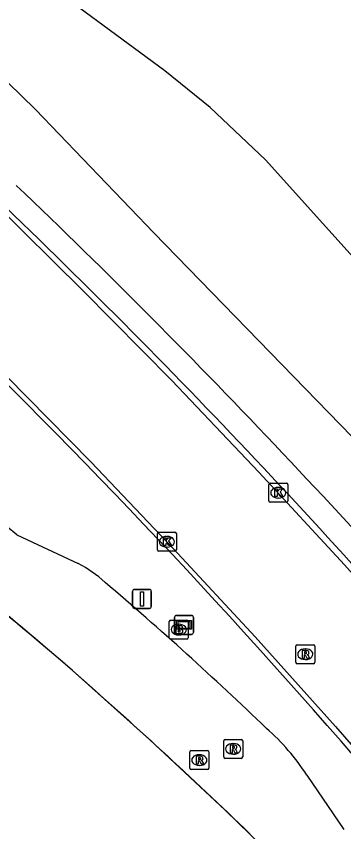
# Model space of a CAD drawing. Extents: x 155018 to 156648, y 383980 to 385733.
# Drawn here: x 156450.16 to 156467.4, y 384824.6 to 384867.59 of the extents above; entities that cross this region are included whole.
import ezdxf

# ---------------------------------------------------------------- set-up
doc = ezdxf.new("R2010")
doc.units = 0
for name, color, linetype in [('IMGEO_Berm_groen', 7, 'Continuous'), ('IMGEO_Brandkraan', 7, 'Continuous'), ('IMGEO_Fietspad_gesloten', 7, 'Continuous'), ('IMGEO_Kolk', 7, 'Continuous'), ('IMGEO_Lijnafwatering', 7, 'Continuous'), ('IMGEO_Rijbaan_lokaal_gesloten', 7, 'Continuous'), ('IMGEO_Rioolput', 7, 'Continuous'), ('IMGEO_Verkeersbordpaal', 7, 'Continuous'), ('IMGEO_Verklikker', 7, 'Continuous')]:
    doc.layers.add(name, color=color, linetype=linetype)

msp = doc.modelspace()

# ---------------------------------------------------------------- linework, layer by layer
at = {"layer": 'IMGEO_Berm_groen'}
msp.add_lwpolyline([(156537.764, 384773.408), (156536.394, 384775.404), (156533.29, 384779.126), (156528.569, 384784.426), (156516.828, 384798.217), (156504.048, 384813.655), (156500, 384818.189), (156495.009, 384823.781), (156476.62, 384845.189), (156463.287, 384860.021), (156460.375, 384862.784), (156457.973, 384864.715), (156450.59, 384870.183), (156441.545, 384877.591), (156438.815, 384880.197), (156437.572, 384882.161), (156435.965, 384886.016), (156435.357, 384886.67)], dxfattribs=at)
at = {"layer": 'IMGEO_Brandkraan'}
for p, q in [((156458.217, 384834.826), (156458.217, 384835.678)), ((156458.292, 384835.752), (156459.144, 384835.752)), ((156458.705, 384835.532), (156458.73, 384835.532)), ((156459.218, 384835.678), (156459.218, 384834.826)), ((156459.144, 384834.752), (156458.292, 384834.752)), ((156458.728, 384834.972), (156458.703, 384834.972))]:
    msp.add_line(p, q, dxfattribs=at)
for points in [[(156458.217, 384834.826), (156458.217, 384835.678)], [(156458.292, 384835.752), (156459.144, 384835.752)], [(156458.565, 384835.452), (156458.565, 384835.052), (156458.778, 384835.052)], [(156458.796, 384835.452), (156458.565, 384835.452)], [(156459.218, 384835.678), (156459.218, 384834.826)], [(156458.744, 384835.371), (156458.69, 384835.371), (156458.69, 384835.295)], [(156458.69, 384835.295), (156458.743, 384835.295)], [(156458.752, 384835.219), (156458.69, 384835.219), (156458.69, 384835.138)], [(156458.69, 384835.138), (156458.752, 384835.138)], [(156459.144, 384834.752), (156458.292, 384834.752)]]:
    msp.add_lwpolyline(points, dxfattribs=at)
for centre, radius, start, end in [((156458.294, 384835.676), 0.0765, 91.552, 178.448), ((156458.294, 384835.676), 0.0765, 91.552, 178.448), ((156458.8, 384835.307), 0.145, 59.4692, 91.5367), ((156458.825, 384835.354), 0.0922, 285.5137, 58.1501), ((156459.142, 384835.676), 0.0765, 1.552, 88.448), ((156459.142, 384835.676), 0.0765, 1.552, 88.448), ((156458.745, 384835.333), 0.0379, 267.8285, 90.9355), ((156458.753, 384835.178), 0.0404, 269.8759, 90.5077), ((156458.784, 384835.303), 0.251, 268.6676, 293.5347), ((156458.83, 384835.162), 0.105, 301.3115, 78.989), ((156458.294, 384834.828), 0.0765, 181.552, 268.448), ((156458.294, 384834.828), 0.0765, 181.552, 268.448), ((156459.142, 384834.828), 0.0765, 271.552, 358.448), ((156459.142, 384834.828), 0.0765, 271.552, 358.448)]:
    msp.add_arc(centre, radius, start, end, dxfattribs=at)
for centre, major_axis, ratio, start_param, end_param in [((156458.704, 384835.252), (-0.387, 0.002), 0.722429, 4.712389, 7.853982), ((156458.729, 384835.252), (-0.39, 0.002), 0.717154, 1.570796, 4.712389)]:
    msp.add_ellipse(centre, major_axis=major_axis, ratio=ratio, start_param=start_param, end_param=end_param, dxfattribs=at)
at = {"layer": 'IMGEO_Fietspad_gesloten'}
msp.add_lwpolyline([(156381.367, 384930.954), (156406.217, 384906.79), (156430.162, 384883.207), (156451.162, 384862.667), (156457.4, 384856.179), (156468.438, 384844.792), (156474.424, 384838.196), (156491.394, 384818.691), (156500, 384808.426), (156505.202, 384802.154), (156514.326, 384791.112)], dxfattribs=at)
msp.add_arc((156182.05, 384578.34), 387.905, 40.39586, 46.27691, dxfattribs=at)
at = {"layer": 'IMGEO_Kolk'}
for p, q in [((156463.456, 384842.043), (156463.456, 384842.895)), ((156463.531, 384842.969), (156464.383, 384842.969)), ((156463.944, 384842.749), (156463.969, 384842.749)), ((156464.457, 384842.895), (156464.457, 384842.043)), ((156464.383, 384841.969), (156463.531, 384841.969)), ((156463.967, 384842.189), (156463.942, 384842.189)), ((156457.589, 384839.459), (156457.589, 384840.311)), ((156457.664, 384840.385), (156458.516, 384840.385)), ((156458.077, 384840.165), (156458.102, 384840.165)), ((156458.59, 384840.311), (156458.59, 384839.459)), ((156458.516, 384839.385), (156457.664, 384839.385)), ((156458.1, 384839.605), (156458.075, 384839.605))]:
    msp.add_line(p, q, dxfattribs=at)
for points in [[(156463.456, 384842.043), (156463.456, 384842.895)], [(156463.531, 384842.969), (156464.383, 384842.969)], [(156464.457, 384842.895), (156464.457, 384842.043)], [(156463.777, 384842.669), (156463.9, 384842.669), (156463.9, 384842.518), (156464.03, 384842.669), (156464.194, 384842.669), (156464.048, 384842.518), (156464.201, 384842.269), (156464.049, 384842.269), (156463.964, 384842.433), (156463.9, 384842.366), (156463.9, 384842.269), (156463.777, 384842.269), (156463.777, 384842.669)], [(156464.383, 384841.969), (156463.531, 384841.969)], [(156457.589, 384839.459), (156457.589, 384840.311)], [(156457.664, 384840.385), (156458.516, 384840.385)], [(156458.59, 384840.311), (156458.59, 384839.459)], [(156457.91, 384840.085), (156458.033, 384840.085), (156458.033, 384839.934), (156458.163, 384840.085), (156458.327, 384840.085), (156458.181, 384839.934), (156458.334, 384839.685), (156458.182, 384839.685), (156458.097, 384839.849), (156458.033, 384839.782), (156458.033, 384839.685), (156457.91, 384839.685), (156457.91, 384840.085)], [(156458.516, 384839.385), (156457.664, 384839.385)]]:
    msp.add_lwpolyline(points, dxfattribs=at)
for centre, start, end in [((156463.533, 384842.893), 91.552, 178.448), ((156463.533, 384842.893), 91.552, 178.448), ((156464.381, 384842.893), 1.552, 88.448), ((156464.381, 384842.893), 1.552, 88.448), ((156463.533, 384842.045), 181.552, 268.448), ((156463.533, 384842.045), 181.552, 268.448), ((156464.381, 384842.045), 271.552, 358.448), ((156464.381, 384842.045), 271.552, 358.448), ((156457.666, 384840.309), 91.552, 178.448), ((156457.666, 384840.309), 91.552, 178.448), ((156458.514, 384840.309), 1.552, 88.448), ((156458.514, 384840.309), 1.552, 88.448), ((156457.666, 384839.461), 181.552, 268.448), ((156457.666, 384839.461), 181.552, 268.448), ((156458.514, 384839.461), 271.552, 358.448), ((156458.514, 384839.461), 271.552, 358.448)]:
    msp.add_arc(centre, 0.0765, start, end, dxfattribs=at)
for centre, major_axis, ratio, start_param, end_param in [((156463.943, 384842.469), (-0.387, 0.002), 0.722429, 4.712389, 7.853982), ((156463.968, 384842.469), (-0.39, 0.002), 0.717154, 1.570796, 4.712389), ((156458.076, 384839.885), (-0.387, 0.002), 0.722429, 4.712389, 7.853982), ((156458.101, 384839.885), (-0.39, 0.002), 0.717154, 1.570796, 4.712389)]:
    msp.add_ellipse(centre, major_axis=major_axis, ratio=ratio, start_param=start_param, end_param=end_param, dxfattribs=at)
at = {"layer": 'IMGEO_Lijnafwatering'}
for points in [[(156450.487, 384835.339), (156445.353, 384839.501), (156440.074, 384843.479), (156434.658, 384847.267)], [(156465.077, 384821.918), (156461.168, 384825.727), (156457.18, 384829.452), (156453.113, 384833.091), (156452.242, 384833.846), (156451.367, 384834.595), (156450.487, 384835.339)]]:
    msp.add_lwpolyline(points, dxfattribs=at)
at = {"layer": 'IMGEO_Rijbaan_lokaal_gesloten'}
for points in [[(156480.225, 384823.967), (156476.235, 384828.643), (156471.885, 384833.689), (156467.453, 384838.661), (156462.938, 384843.56), (156458.343, 384848.383), (156453.668, 384853.13), (156448.916, 384857.798), (156434.267, 384872.123), (156419.647, 384886.464), (156405.73, 384900.096), (156377.91, 384927.341), (156375.04, 384930.015), (156372.138, 384932.653), (156369.204, 384935.256), (156366.239, 384937.823), (156363.242, 384940.354), (156360.215, 384942.848), (156354.982, 384946.98), (156349.674, 384951.017)], [(156346.671, 384945.729), (156351.571, 384941.987), (156356.405, 384938.16), (156359.314, 384935.786), (156362.19, 384933.373), (156365.034, 384930.922), (156367.844, 384928.433), (156370.621, 384925.906), (156373.363, 384923.342), (156376.441, 384920.41), (156387.342, 384909.747), (156401.977, 384895.373), (156415.885, 384881.769), (156431.229, 384866.695), (156445.153, 384853.074), (156449.649, 384848.619), (156454.079, 384844.098), (156458.442, 384839.512), (156462.737, 384834.863), (156466.963, 384830.151), (156471.12, 384825.378), (156475.521, 384820.204)], [(156450.19, 384840.252), (156453.423, 384838.738)], [(156465.465, 384827.573), (156467.401, 384824.71)]]:
    msp.add_lwpolyline(points, dxfattribs=at)
for centre, radius, start, end in [((156186.949, 384584.473), 378.868, 40.16674, 46.21386), ((156337.122, 384701.831), 178.731, 50.75645, 57.51583), ((156189.665, 384587.589), 368.127, 40.19378, 45.69757), ((156330.388, 384692.427), 186.676, 48.89638, 57.36632), ((156450.383, 384832.942), 6.545, 47.1835, 62.3206), ((156337.341, 384699.503), 181.423, 46.01692, 49.63872), ((156283.658, 384639.648), 257.167, 45.94971, 48.78184), ((156455.652, 384821.253), 11.672, 32.7849, 48.8742)]:
    msp.add_arc(centre, radius, start, end, dxfattribs=at)
at = {"layer": 'IMGEO_Rioolput'}
for p, q in [((156464.879, 384833.528), (156464.879, 384834.38)), ((156464.954, 384834.454), (156465.806, 384834.454)), ((156465.367, 384834.234), (156465.392, 384834.234)), ((156465.88, 384834.38), (156465.88, 384833.528)), ((156465.806, 384833.454), (156464.954, 384833.454)), ((156465.39, 384833.674), (156465.365, 384833.674)), ((156461.157, 384829.462), (156462.009, 384829.462)), ((156461.082, 384828.536), (156461.082, 384829.388)), ((156461.57, 384829.242), (156461.595, 384829.242)), ((156462.083, 384829.388), (156462.083, 384828.536)), ((156459.298, 384827.946), (156459.298, 384828.798)), ((156459.373, 384828.872), (156460.225, 384828.872)), ((156459.786, 384828.652), (156459.811, 384828.652)), ((156460.299, 384828.798), (156460.299, 384827.946)), ((156461.593, 384828.682), (156461.568, 384828.682)), ((156462.009, 384828.462), (156461.157, 384828.462)), ((156460.225, 384827.872), (156459.373, 384827.872)), ((156459.809, 384828.092), (156459.784, 384828.092))]:
    msp.add_line(p, q, dxfattribs=at)
for points in [[(156464.879, 384833.528), (156464.879, 384834.38)], [(156464.954, 384834.454), (156465.806, 384834.454)], [(156465.468, 384834.152), (156465.216, 384834.154), (156465.216, 384833.754)], [(156465.88, 384834.38), (156465.88, 384833.528)], [(156465.216, 384833.754), (156465.34, 384833.754), (156465.34, 384833.916), (156465.351, 384833.916)], [(156465.394, 384834.073), (156465.34, 384834.073), (156465.34, 384833.992)], [(156465.34, 384833.992), (156465.392, 384833.992)], [(156465.398, 384833.887), (156465.469, 384833.754), (156465.609, 384833.754), (156465.544, 384833.88)], [(156465.806, 384833.454), (156464.954, 384833.454)], [(156461.157, 384829.462), (156462.009, 384829.462)], [(156461.082, 384828.536), (156461.082, 384829.388)], [(156461.671, 384829.16), (156461.419, 384829.162), (156461.419, 384828.762)], [(156461.597, 384829.081), (156461.543, 384829.081), (156461.543, 384829)], [(156461.543, 384829), (156461.595, 384829)], [(156462.083, 384829.388), (156462.083, 384828.536)], [(156459.298, 384827.946), (156459.298, 384828.798)], [(156459.373, 384828.872), (156460.225, 384828.872)], [(156459.887, 384828.57), (156459.635, 384828.572), (156459.635, 384828.172)], [(156460.299, 384828.798), (156460.299, 384827.946)], [(156461.419, 384828.762), (156461.543, 384828.762), (156461.543, 384828.924), (156461.554, 384828.924)], [(156461.601, 384828.895), (156461.672, 384828.762), (156461.812, 384828.762), (156461.747, 384828.888)], [(156459.635, 384828.172), (156459.759, 384828.172), (156459.759, 384828.334), (156459.77, 384828.334)], [(156459.813, 384828.491), (156459.759, 384828.491), (156459.759, 384828.41)], [(156459.759, 384828.41), (156459.811, 384828.41)], [(156459.817, 384828.305), (156459.888, 384828.172), (156460.028, 384828.172), (156459.963, 384828.298)], [(156462.009, 384828.462), (156461.157, 384828.462)], [(156460.225, 384827.872), (156459.373, 384827.872)]]:
    msp.add_lwpolyline(points, dxfattribs=at)
for centre, radius, start, end in [((156464.956, 384834.378), 0.0765, 91.552, 178.448), ((156464.956, 384834.378), 0.0765, 91.552, 178.448), ((156465.467, 384834.042), 0.109, 350.3612, 89.416), ((156465.804, 384834.378), 0.0765, 1.552, 88.448), ((156465.804, 384834.378), 0.0765, 1.552, 88.448), ((156465.35, 384833.863), 0.0533, 26.0293, 88.6989), ((156465.376, 384834.181), 0.19, 274.7715, 282.9687), ((156465.4, 384833.977), 0.0964, 77.0061, 93.1865), ((156465.414, 384834.034), 0.0378, 276.6634, 79.6772), ((156465.465, 384834.042), 0.112, 277.5842, 350.9817), ((156465.449, 384833.827), 0.108, 29.5134, 73.7905), ((156464.956, 384833.53), 0.0765, 181.552, 268.448), ((156464.956, 384833.53), 0.0765, 181.552, 268.448), ((156465.804, 384833.53), 0.0765, 271.552, 358.448), ((156465.804, 384833.53), 0.0765, 271.552, 358.448), ((156461.159, 384829.386), 0.0765, 91.552, 178.448), ((156461.159, 384829.386), 0.0765, 91.552, 178.448), ((156462.007, 384829.386), 0.0765, 1.552, 88.448), ((156462.007, 384829.386), 0.0765, 1.552, 88.448), ((156461.579, 384829.189), 0.19, 274.7715, 282.9687), ((156461.603, 384828.985), 0.0964, 77.0061, 93.1865), ((156461.617, 384829.042), 0.0378, 276.6634, 79.6772), ((156461.67, 384829.05), 0.109, 350.3612, 89.416), ((156461.668, 384829.05), 0.112, 277.5842, 350.9817), ((156459.375, 384828.796), 0.0765, 91.552, 178.448), ((156459.375, 384828.796), 0.0765, 91.552, 178.448), ((156459.886, 384828.46), 0.109, 350.3612, 89.416), ((156460.223, 384828.796), 0.0765, 1.552, 88.448), ((156460.223, 384828.796), 0.0765, 1.552, 88.448), ((156461.553, 384828.871), 0.0533, 26.0293, 88.6989), ((156461.652, 384828.835), 0.108, 29.5134, 73.7905), ((156459.769, 384828.281), 0.0533, 26.0293, 88.6989), ((156459.795, 384828.599), 0.19, 274.7715, 282.9687), ((156459.819, 384828.395), 0.0964, 77.0061, 93.1865), ((156459.833, 384828.452), 0.0378, 276.6634, 79.6772), ((156459.884, 384828.46), 0.112, 277.5842, 350.9817), ((156459.868, 384828.245), 0.108, 29.5134, 73.7905), ((156461.159, 384828.538), 0.0765, 181.552, 268.448), ((156461.159, 384828.538), 0.0765, 181.552, 268.448), ((156462.007, 384828.538), 0.0765, 271.552, 358.448), ((156462.007, 384828.538), 0.0765, 271.552, 358.448), ((156459.375, 384827.948), 0.0765, 181.552, 268.448), ((156459.375, 384827.948), 0.0765, 181.552, 268.448), ((156460.223, 384827.948), 0.0765, 271.552, 358.448), ((156460.223, 384827.948), 0.0765, 271.552, 358.448)]:
    msp.add_arc(centre, radius, start, end, dxfattribs=at)
for centre, major_axis, ratio, start_param, end_param in [((156465.366, 384833.954), (-0.387, 0.002), 0.722429, 4.712389, 7.853982), ((156465.391, 384833.954), (-0.39, 0.002), 0.717154, 1.570796, 4.712389), ((156461.569, 384828.962), (-0.387, 0.002), 0.722429, 4.712389, 7.853982), ((156461.594, 384828.962), (-0.39, 0.002), 0.717154, 1.570796, 4.712389), ((156459.785, 384828.372), (-0.387, 0.002), 0.722429, 4.712389, 7.853982), ((156459.81, 384828.372), (-0.39, 0.002), 0.717154, 1.570796, 4.712389)]:
    msp.add_ellipse(centre, major_axis=major_axis, ratio=ratio, start_param=start_param, end_param=end_param, dxfattribs=at)
at = {"layer": 'IMGEO_Verkeersbordpaal'}
for p, q in [((156456.28, 384836.469), (156456.28, 384837.269)), ((156456.28, 384837.269), (156456.28, 384836.469)), ((156456.38, 384837.369), (156457.17, 384837.369)), ((156457.17, 384837.369), (156456.38, 384837.369)), ((156457.27, 384837.269), (156457.27, 384836.469)), ((156457.27, 384836.469), (156457.27, 384837.269)), ((156457.17, 384836.369), (156456.38, 384836.369)), ((156456.38, 384836.369), (156457.17, 384836.369))]:
    msp.add_line(p, q, dxfattribs=at)
msp.add_lwpolyline([(156456.7, 384837.244), (156456.85, 384837.244), (156456.85, 384836.494), (156456.7, 384836.494), (156456.7, 384837.244)], dxfattribs=at)
for centre, start, end in [((156456.38, 384837.269), 90, 180), ((156456.38, 384837.269), 90, 180), ((156457.17, 384837.269), 0, 90), ((156457.17, 384837.269), 360, 90), ((156456.38, 384836.469), 180, 270), ((156456.38, 384836.469), 180, 270), ((156457.17, 384836.469), 270, 0), ((156457.17, 384836.469), 270, 0)]:
    msp.add_arc(centre, 0.1, start, end, dxfattribs=at)
at = {"layer": 'IMGEO_Verklikker'}
for p, q in [((156458.494, 384835.098), (156458.494, 384835.898)), ((156458.494, 384835.898), (156458.494, 384835.098)), ((156458.594, 384835.998), (156459.384, 384835.998)), ((156459.384, 384835.998), (156458.594, 384835.998)), ((156459.484, 384835.898), (156459.484, 384835.098)), ((156459.484, 384835.098), (156459.484, 384835.898)), ((156459.384, 384834.998), (156458.594, 384834.998)), ((156458.594, 384834.998), (156459.384, 384834.998))]:
    msp.add_line(p, q, dxfattribs=at)
for points in [[(156458.595, 384835.73), (156459.383, 384835.73), (156459.383, 384835.266), (156458.595, 384835.266), (156458.595, 384835.73)], [(156458.66, 384835.665), (156458.66, 384835.331), (156459.318, 384835.331), (156459.318, 384835.665), (156458.66, 384835.665)]]:
    msp.add_lwpolyline(points, dxfattribs=at)
for centre, start, end in [((156458.594, 384835.898), 90, 180), ((156458.594, 384835.898), 90, 180), ((156459.384, 384835.898), 0, 90), ((156459.384, 384835.898), 360, 90), ((156458.594, 384835.098), 180, 270), ((156458.594, 384835.098), 180, 270), ((156459.384, 384835.098), 270, 0), ((156459.384, 384835.098), 270, 0)]:
    msp.add_arc(centre, 0.1, start, end, dxfattribs=at)

doc.saveas('drawing.dxf')
